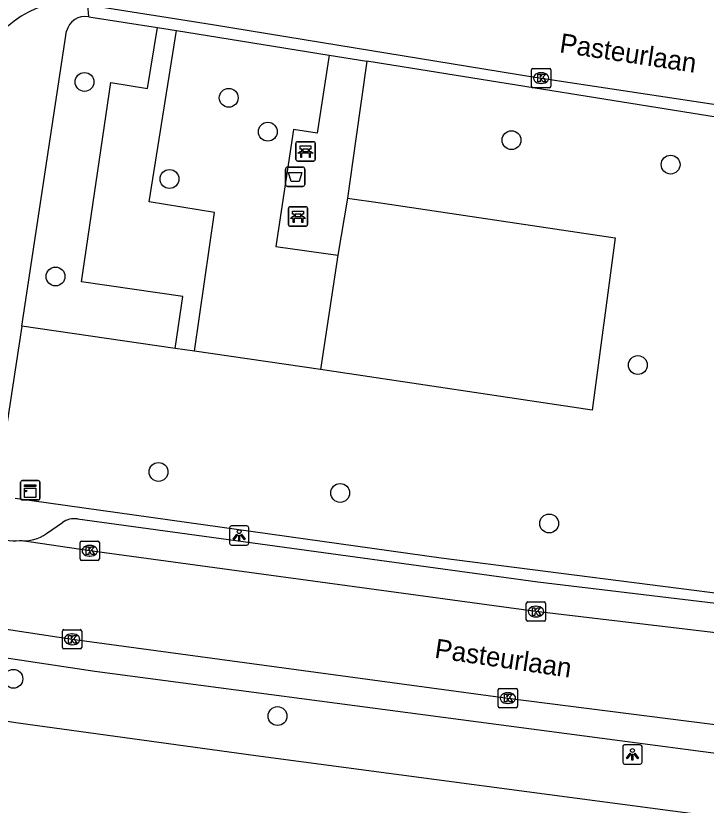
# Model space of a CAD drawing. Extents: x 161486 to 162249, y 379484 to 380829.
# Drawn here: x 162118.28 to 162154.09, y 380504.41 to 380545.34 of the extents above; entities that cross this region are included whole.
import ezdxf

# ---------------------------------------------------------------- set-up
doc = ezdxf.new("R2010")
doc.units = 0
for name, color, linetype in [('IMGEO_Afvalbak', 7, 'Continuous'), ('IMGEO_Bank', 7, 'Continuous'), ('IMGEO_Boom', 7, 'Continuous'), ('IMGEO_Groenvoorziening', 7, 'Continuous'), ('IMGEO_Kast', 7, 'Continuous'), ('IMGEO_Kolk', 7, 'Continuous'), ('IMGEO_Lichtpunt', 7, 'Continuous'), ('IMGEO_Openbare_ruimte_label', 7, 'Continuous'), ('IMGEO_Rijbaan_lokaal_open', 7, 'Continuous'), ('IMGEO_Voetpad_halfverhard', 7, 'Continuous'), ('IMGEO_Voetpad_open', 7, 'Continuous')]:
    doc.layers.add(name, color=color, linetype=linetype)

msp = doc.modelspace()

# ---------------------------------------------------------------- linework, layer by layer
at = {"layer": 'IMGEO_Afvalbak'}
for p, q in [((162132.277, 380536.6), (162132.277, 380537.4)), ((162132.277, 380537.4), (162132.277, 380536.6)), ((162132.377, 380537.5), (162133.167, 380537.5)), ((162133.167, 380537.5), (162132.377, 380537.5)), ((162133.267, 380537.4), (162133.267, 380536.6)), ((162133.267, 380536.6), (162133.267, 380537.4)), ((162133.167, 380536.5), (162132.377, 380536.5)), ((162132.377, 380536.5), (162133.167, 380536.5))]:
    msp.add_line(p, q, dxfattribs=at)
msp.add_lwpolyline([(162132.42, 380537.214), (162133.124, 380537.214), (162132.975, 380536.744), (162132.569, 380536.744), (162132.42, 380537.214)], dxfattribs=at)
for centre, start, end in [((162132.377, 380537.4), 90, 180), ((162132.377, 380537.4), 90, 180), ((162133.167, 380537.4), 0, 90), ((162133.167, 380537.4), 360, 90), ((162132.377, 380536.6), 180, 270), ((162132.377, 380536.6), 180, 270), ((162133.167, 380536.6), 270, 0), ((162133.167, 380536.6), 270, 0)]:
    msp.add_arc(centre, 0.1, start, end, dxfattribs=at)
at = {"layer": 'IMGEO_Bank'}
for p, q in [((162132.81, 380537.89), (162132.81, 380538.731)), ((162132.81, 380538.731), (162132.81, 380537.89)), ((162132.885, 380538.815), (162133.726, 380538.815)), ((162133.726, 380538.815), (162132.885, 380538.815)), ((162133.451, 380538.433), (162133.169, 380538.433)), ((162133.81, 380538.74), (162133.81, 380537.899)), ((162133.81, 380537.899), (162133.81, 380538.74)), ((162133.507, 380538.213), (162133.114, 380538.213)), ((162133.119, 380538.321), (162133.119, 380538.427)), ((162133.163, 380538.427), (162133.163, 380538.321)), ((162133.169, 380538.315), (162133.451, 380538.315)), ((162133.457, 380538.321), (162133.457, 380538.427)), ((162133.501, 380538.427), (162133.501, 380538.321)), ((162133.735, 380537.815), (162132.894, 380537.815)), ((162132.894, 380537.815), (162133.735, 380537.815)), ((162132.42, 380534.513), (162132.42, 380535.354)), ((162132.42, 380535.354), (162132.42, 380534.513)), ((162132.495, 380535.438), (162133.336, 380535.438)), ((162133.336, 380535.438), (162132.495, 380535.438)), ((162133.42, 380535.363), (162133.42, 380534.522)), ((162133.42, 380534.522), (162133.42, 380535.363)), ((162133.117, 380534.836), (162132.724, 380534.836)), ((162132.729, 380534.944), (162132.729, 380535.05)), ((162132.773, 380535.05), (162132.773, 380534.944)), ((162133.061, 380535.056), (162132.779, 380535.056)), ((162132.779, 380534.938), (162133.061, 380534.938)), ((162133.067, 380534.944), (162133.067, 380535.05)), ((162133.111, 380535.05), (162133.111, 380534.944)), ((162133.345, 380534.438), (162132.504, 380534.438)), ((162132.504, 380534.438), (162133.345, 380534.438))]:
    msp.add_line(p, q, dxfattribs=at)
for points in [[(162133.113, 380538.433), (162133.027, 380538.433), (162133.027, 380538.594), (162133.59, 380538.594), (162133.59, 380538.433), (162133.507, 380538.433)], [(162133.057, 380538.213), (162132.915, 380538.213), (162133.027, 380538.315), (162133.113, 380538.315)], [(162133.107, 380538.206), (162133.107, 380537.999), (162133.064, 380537.999), (162133.064, 380538.206)], [(162133.507, 380538.315), (162133.59, 380538.315), (162133.702, 380538.213), (162133.563, 380538.213)], [(162133.557, 380538.206), (162133.557, 380537.999), (162133.513, 380537.999), (162133.513, 380538.206)], [(162132.723, 380535.056), (162132.637, 380535.056), (162132.637, 380535.217), (162133.2, 380535.217), (162133.2, 380535.056), (162133.117, 380535.056)], [(162132.667, 380534.836), (162132.525, 380534.836), (162132.637, 380534.938), (162132.723, 380534.938)], [(162132.717, 380534.829), (162132.717, 380534.622), (162132.674, 380534.622), (162132.674, 380534.829)], [(162133.117, 380534.938), (162133.2, 380534.938), (162133.312, 380534.836), (162133.173, 380534.836)], [(162133.167, 380534.829), (162133.167, 380534.622), (162133.123, 380534.622), (162133.123, 380534.829)]]:
    msp.add_lwpolyline(points, dxfattribs=at)
for centre, radius, start, end in [((162132.888, 380538.737), 0.0779, 92.4484, 184.2845), ((162132.888, 380538.737), 0.0779, 92.4484, 184.2845), ((162133.112, 380538.426), 0.00671, 2.8957, 87.1043), ((162133.169, 380538.426), 0.00671, 92.8957, 177.1043), ((162133.451, 380538.426), 0.00671, 2.8957, 87.1043), ((162133.508, 380538.426), 0.00671, 92.8957, 177.1043), ((162133.732, 380538.737), 0.0779, 2.4484, 94.2845), ((162133.732, 380538.737), 0.0779, 2.4484, 94.2845), ((162133.057, 380538.206), 0.00671, 2.8957, 87.1043), ((162133.114, 380538.206), 0.00671, 92.8957, 177.1043), ((162133.112, 380538.322), 0.00671, 272.8957, 357.1043), ((162133.169, 380538.322), 0.00671, 182.8957, 267.1043), ((162133.451, 380538.322), 0.00671, 272.8957, 357.1043), ((162133.508, 380538.322), 0.00671, 182.8957, 267.1043), ((162133.506, 380538.206), 0.00671, 2.8957, 87.1043), ((162133.563, 380538.206), 0.00671, 92.8957, 177.1043), ((162132.888, 380537.893), 0.0779, 182.4484, 274.2845), ((162132.888, 380537.893), 0.0779, 182.4484, 274.2845), ((162133.732, 380537.893), 0.0779, 272.4484, 4.2845), ((162133.732, 380537.893), 0.0779, 272.4484, 4.2845), ((162132.498, 380535.36), 0.0779, 92.4484, 184.2845), ((162132.498, 380535.36), 0.0779, 92.4484, 184.2845), ((162133.342, 380535.36), 0.0779, 2.4484, 94.2845), ((162133.342, 380535.36), 0.0779, 2.4484, 94.2845), ((162132.667, 380534.829), 0.00671, 2.8957, 87.1043), ((162132.724, 380534.829), 0.00671, 92.8957, 177.1043), ((162132.722, 380535.049), 0.00671, 2.8957, 87.1043), ((162132.722, 380534.945), 0.00671, 272.8957, 357.1043), ((162132.779, 380535.049), 0.00671, 92.8957, 177.1043), ((162132.779, 380534.945), 0.00671, 182.8957, 267.1043), ((162133.061, 380535.049), 0.00671, 2.8957, 87.1043), ((162133.061, 380534.945), 0.00671, 272.8957, 357.1043), ((162133.118, 380535.049), 0.00671, 92.8957, 177.1043), ((162133.118, 380534.945), 0.00671, 182.8957, 267.1043), ((162133.116, 380534.829), 0.00671, 2.8957, 87.1043), ((162133.173, 380534.829), 0.00671, 92.8957, 177.1043), ((162132.498, 380534.516), 0.0779, 182.4484, 274.2845), ((162132.498, 380534.516), 0.0779, 182.4484, 274.2845), ((162133.342, 380534.516), 0.0779, 272.4484, 4.2845), ((162133.342, 380534.516), 0.0779, 272.4484, 4.2845)]:
    msp.add_arc(centre, radius, start, end, dxfattribs=at)
at = {"layer": 'IMGEO_Boom'}
for centre in [(162121.85, 380541.913), (162129.326, 380541.092), (162131.352, 380539.336), (162143.994, 380538.895), (162152.243, 380537.627), (162126.254, 380536.882), (162120.345, 380531.826), (162150.546, 380527.235), (162125.687, 380521.694), (162135.108, 380520.603), (162145.943, 380519.022), (162118.16, 380510.967), (162131.858, 380509.033)]:
    msp.add_circle(centre, 0.489, dxfattribs=at)
at = {"layer": 'IMGEO_Groenvoorziening'}
for points in [[(162126.557, 380528.091), (162118.593, 380529.245)], [(162134.092, 380527), (162127.547, 380527.948)]]:
    msp.add_lwpolyline(points, dxfattribs=at)
at = {"layer": 'IMGEO_Kast'}
for p, q in [((162118.611, 380521.241), (162119.452, 380521.241)), ((162119.452, 380521.241), (162118.611, 380521.241)), ((162118.536, 380520.316), (162118.536, 380521.157)), ((162118.536, 380521.157), (162118.536, 380520.316)), ((162119.536, 380521.166), (162119.536, 380520.325)), ((162119.536, 380520.325), (162119.536, 380521.166)), ((162119.461, 380520.241), (162118.62, 380520.241)), ((162118.62, 380520.241), (162119.461, 380520.241))]:
    msp.add_line(p, q, dxfattribs=at)
for points in [[(162118.731, 380521.031), (162119.331, 380521.031), (162119.331, 380520.946), (162118.731, 380520.946), (162118.731, 380521.031)], [(162118.731, 380520.856), (162119.331, 380520.856), (162119.331, 380520.367), (162118.731, 380520.367), (162118.731, 380520.856)]]:
    msp.add_lwpolyline(points, dxfattribs=at)
msp.add_circle((162118.815, 380520.705), 0.0377, dxfattribs=at)
for centre, start, end in [((162118.614, 380521.163), 92.4484, 184.2845), ((162118.614, 380521.163), 92.4484, 184.2845), ((162119.458, 380521.163), 2.4484, 94.2845), ((162119.458, 380521.163), 2.4484, 94.2845), ((162118.614, 380520.319), 182.4484, 274.2845), ((162118.614, 380520.319), 182.4484, 274.2845), ((162119.458, 380520.319), 272.4484, 4.2845), ((162119.458, 380520.319), 272.4484, 4.2845)]:
    msp.add_arc(centre, 0.0779, start, end, dxfattribs=at)
at = {"layer": 'IMGEO_Kolk'}
for p, q in [((162145.029, 380541.689), (162145.029, 380542.541)), ((162145.104, 380542.615), (162145.956, 380542.615)), ((162146.03, 380542.541), (162146.03, 380541.689)), ((162145.517, 380542.395), (162145.542, 380542.395)), ((162145.54, 380541.835), (162145.515, 380541.835)), ((162145.956, 380541.615), (162145.104, 380541.615)), ((162121.62, 380517.181), (162121.62, 380518.033)), ((162121.695, 380518.107), (162122.547, 380518.107)), ((162122.621, 380518.033), (162122.621, 380517.181)), ((162122.108, 380517.887), (162122.133, 380517.887)), ((162122.131, 380517.327), (162122.106, 380517.327)), ((162122.547, 380517.107), (162121.695, 380517.107)), ((162144.759, 380514.025), (162144.759, 380514.877)), ((162144.834, 380514.951), (162145.686, 380514.951)), ((162145.247, 380514.731), (162145.272, 380514.731)), ((162145.76, 380514.877), (162145.76, 380514.025)), ((162145.686, 380513.951), (162144.834, 380513.951)), ((162145.27, 380514.171), (162145.245, 380514.171)), ((162120.779, 380513.514), (162121.631, 380513.514)), ((162120.704, 380512.588), (162120.704, 380513.44)), ((162121.192, 380513.294), (162121.217, 380513.294)), ((162121.705, 380513.44), (162121.705, 380512.588)), ((162121.215, 380512.734), (162121.19, 380512.734)), ((162121.631, 380512.514), (162120.779, 380512.514)), ((162143.301, 380509.54), (162143.301, 380510.392)), ((162143.376, 380510.466), (162144.228, 380510.466)), ((162143.789, 380510.246), (162143.814, 380510.246)), ((162144.302, 380510.392), (162144.302, 380509.54)), ((162144.228, 380509.466), (162143.376, 380509.466)), ((162143.812, 380509.686), (162143.787, 380509.686))]:
    msp.add_line(p, q, dxfattribs=at)
for points in [[(162145.029, 380541.689), (162145.029, 380542.541)], [(162145.104, 380542.615), (162145.956, 380542.615)], [(162146.03, 380542.541), (162146.03, 380541.689)], [(162145.35, 380542.315), (162145.473, 380542.315), (162145.473, 380542.164), (162145.603, 380542.315), (162145.767, 380542.315), (162145.621, 380542.164), (162145.774, 380541.915), (162145.622, 380541.915), (162145.537, 380542.079), (162145.473, 380542.012), (162145.473, 380541.915), (162145.35, 380541.915), (162145.35, 380542.315)], [(162145.956, 380541.615), (162145.104, 380541.615)], [(162121.62, 380517.181), (162121.62, 380518.033)], [(162121.695, 380518.107), (162122.547, 380518.107)], [(162122.621, 380518.033), (162122.621, 380517.181)], [(162121.941, 380517.807), (162122.064, 380517.807), (162122.064, 380517.656), (162122.194, 380517.807), (162122.358, 380517.807), (162122.212, 380517.656), (162122.365, 380517.407), (162122.213, 380517.407), (162122.128, 380517.571), (162122.064, 380517.504), (162122.064, 380517.407), (162121.941, 380517.407), (162121.941, 380517.807)], [(162122.547, 380517.107), (162121.695, 380517.107)], [(162144.759, 380514.025), (162144.759, 380514.877)], [(162144.834, 380514.951), (162145.686, 380514.951)], [(162145.76, 380514.877), (162145.76, 380514.025)], [(162145.08, 380514.651), (162145.203, 380514.651), (162145.203, 380514.5), (162145.333, 380514.651), (162145.497, 380514.651), (162145.351, 380514.5), (162145.504, 380514.251), (162145.352, 380514.251), (162145.267, 380514.415), (162145.203, 380514.348), (162145.203, 380514.251), (162145.08, 380514.251), (162145.08, 380514.651)], [(162145.686, 380513.951), (162144.834, 380513.951)], [(162120.779, 380513.514), (162121.631, 380513.514)], [(162120.704, 380512.588), (162120.704, 380513.44)], [(162121.025, 380513.214), (162121.148, 380513.214), (162121.148, 380513.063), (162121.278, 380513.214), (162121.442, 380513.214), (162121.296, 380513.063), (162121.449, 380512.814), (162121.297, 380512.814), (162121.212, 380512.978), (162121.148, 380512.911), (162121.148, 380512.814), (162121.025, 380512.814), (162121.025, 380513.214)], [(162121.705, 380513.44), (162121.705, 380512.588)], [(162121.631, 380512.514), (162120.779, 380512.514)], [(162143.301, 380509.54), (162143.301, 380510.392)], [(162143.376, 380510.466), (162144.228, 380510.466)], [(162144.302, 380510.392), (162144.302, 380509.54)], [(162143.622, 380510.166), (162143.745, 380510.166), (162143.745, 380510.015), (162143.875, 380510.166), (162144.039, 380510.166), (162143.893, 380510.015), (162144.046, 380509.766), (162143.894, 380509.766), (162143.809, 380509.93), (162143.745, 380509.863), (162143.745, 380509.766), (162143.622, 380509.766), (162143.622, 380510.166)], [(162144.228, 380509.466), (162143.376, 380509.466)]]:
    msp.add_lwpolyline(points, dxfattribs=at)
for centre, start, end in [((162145.106, 380542.539), 91.552, 178.448), ((162145.106, 380542.539), 91.552, 178.448), ((162145.954, 380542.539), 1.552, 88.448), ((162145.954, 380542.539), 1.552, 88.448), ((162145.106, 380541.691), 181.552, 268.448), ((162145.106, 380541.691), 181.552, 268.448), ((162145.954, 380541.691), 271.552, 358.448), ((162145.954, 380541.691), 271.552, 358.448), ((162121.697, 380518.031), 91.552, 178.448), ((162121.697, 380518.031), 91.552, 178.448), ((162122.545, 380518.031), 1.552, 88.448), ((162122.545, 380518.031), 1.552, 88.448), ((162121.697, 380517.183), 181.552, 268.448), ((162121.697, 380517.183), 181.552, 268.448), ((162122.545, 380517.183), 271.552, 358.448), ((162122.545, 380517.183), 271.552, 358.448), ((162144.836, 380514.875), 91.552, 178.448), ((162144.836, 380514.875), 91.552, 178.448), ((162145.684, 380514.875), 1.552, 88.448), ((162145.684, 380514.875), 1.552, 88.448), ((162144.836, 380514.027), 181.552, 268.448), ((162144.836, 380514.027), 181.552, 268.448), ((162145.684, 380514.027), 271.552, 358.448), ((162145.684, 380514.027), 271.552, 358.448), ((162120.781, 380513.438), 91.552, 178.448), ((162120.781, 380513.438), 91.552, 178.448), ((162121.629, 380513.438), 1.552, 88.448), ((162121.629, 380513.438), 1.552, 88.448), ((162120.781, 380512.59), 181.552, 268.448), ((162120.781, 380512.59), 181.552, 268.448), ((162121.629, 380512.59), 271.552, 358.448), ((162121.629, 380512.59), 271.552, 358.448), ((162143.378, 380510.39), 91.552, 178.448), ((162143.378, 380510.39), 91.552, 178.448), ((162144.226, 380510.39), 1.552, 88.448), ((162144.226, 380510.39), 1.552, 88.448), ((162143.378, 380509.542), 181.552, 268.448), ((162143.378, 380509.542), 181.552, 268.448), ((162144.226, 380509.542), 271.552, 358.448), ((162144.226, 380509.542), 271.552, 358.448)]:
    msp.add_arc(centre, 0.0765, start, end, dxfattribs=at)
for centre, major_axis, ratio, start_param, end_param in [((162145.516, 380542.115), (-0.387, 0.002), 0.722429, 4.712389, 7.853982), ((162145.541, 380542.115), (-0.39, 0.002), 0.717154, 1.570796, 4.712389), ((162122.107, 380517.607), (-0.387, 0.002), 0.722429, 4.712389, 7.853982), ((162122.132, 380517.607), (-0.39, 0.002), 0.717154, 1.570796, 4.712389), ((162145.246, 380514.451), (-0.387, 0.002), 0.722429, 4.712389, 7.853982), ((162145.271, 380514.451), (-0.39, 0.002), 0.717154, 1.570796, 4.712389), ((162121.191, 380513.014), (-0.387, 0.002), 0.722429, 4.712389, 7.853982), ((162121.216, 380513.014), (-0.39, 0.002), 0.717154, 1.570796, 4.712389), ((162143.788, 380509.966), (-0.387, 0.002), 0.722429, 4.712389, 7.853982), ((162143.813, 380509.966), (-0.39, 0.002), 0.717154, 1.570796, 4.712389)]:
    msp.add_ellipse(centre, major_axis=major_axis, ratio=ratio, start_param=start_param, end_param=end_param, dxfattribs=at)
at = {"layer": 'IMGEO_Lichtpunt'}
for p, q in [((162129.37, 380518.801), (162129.37, 380517.994)), ((162129.37, 380518.801), (162129.37, 380517.994)), ((162130.272, 380518.896), (162129.464, 380518.896)), ((162130.272, 380518.896), (162129.464, 380518.896)), ((162130.366, 380517.994), (162130.366, 380518.801)), ((162130.366, 380517.994), (162130.366, 380518.801)), ((162129.464, 380517.9), (162130.272, 380517.9)), ((162129.464, 380517.9), (162130.272, 380517.9)), ((162149.763, 380507.448), (162149.763, 380506.641)), ((162149.763, 380507.448), (162149.763, 380506.641)), ((162150.665, 380507.543), (162149.857, 380507.543)), ((162150.665, 380507.543), (162149.857, 380507.543)), ((162150.759, 380506.641), (162150.759, 380507.448)), ((162150.759, 380506.641), (162150.759, 380507.448)), ((162149.857, 380506.547), (162150.665, 380506.547)), ((162149.857, 380506.547), (162150.665, 380506.547))]:
    msp.add_line(p, q, dxfattribs=at)
for points in [[(162129.744, 380518.465), (162129.783, 380518.437), (162129.595, 380518.175), (162129.557, 380518.202), (162129.744, 380518.465)], [(162129.846, 380518.417), (162129.893, 380518.417), (162129.893, 380518.095), (162129.846, 380518.095), (162129.846, 380518.417)], [(162129.956, 380518.437), (162129.994, 380518.464), (162130.181, 380518.202), (162130.142, 380518.174), (162129.956, 380518.437)], [(162150.137, 380507.112), (162150.176, 380507.084), (162149.988, 380506.822), (162149.95, 380506.849), (162150.137, 380507.112)], [(162150.239, 380507.064), (162150.286, 380507.064), (162150.286, 380506.742), (162150.239, 380506.742), (162150.239, 380507.064)], [(162150.349, 380507.084), (162150.387, 380507.111), (162150.574, 380506.849), (162150.535, 380506.821), (162150.349, 380507.084)]]:
    msp.add_lwpolyline(points, dxfattribs=at)
for centre in [(162129.869, 380518.599), (162150.262, 380507.246)]:
    msp.add_circle(centre, 0.0994, dxfattribs=at)
for centre, start, end in [((162129.464, 380518.801), 90, 180), ((162129.464, 380518.801), 90, 180), ((162130.272, 380518.801), 0, 90), ((162130.272, 380518.801), 0, 90), ((162129.464, 380517.994), 180, 270), ((162129.464, 380517.994), 180, 270), ((162130.272, 380517.994), 270, 0), ((162130.272, 380517.994), 270, 360), ((162149.857, 380507.448), 90, 180), ((162149.857, 380507.448), 90, 180), ((162150.665, 380507.448), 0, 90), ((162150.665, 380507.448), 0, 90), ((162149.857, 380506.641), 180, 270), ((162149.857, 380506.641), 180, 270), ((162150.665, 380506.641), 270, 0), ((162150.665, 380506.641), 270, 360)]:
    msp.add_arc(centre, 0.0946, start, end, dxfattribs=at)
at = {"layer": 'IMGEO_Rijbaan_lokaal_open'}
for points in [[(162122.024, 380545.907), (162128.494, 380544.895), (162133.232, 380544.118), (162145.205, 380542.166), (162158.379, 380540.168), (162173.349, 380537.889), (162187.501, 380535.616), (162195.974, 380534.373), (162198.742, 380533.995), (162199.503, 380533.84)], [(162186.002, 380509.629), (162185.203, 380509.715), (162145.259, 380514.45), (162122.121, 380517.606), (162118.495, 380518.134)], [(162101.986, 380515.929), (162105.062, 380515.477), (162121.205, 380513.015), (162143.802, 380509.967), (162164.746, 380507.293)]]:
    msp.add_lwpolyline(points, dxfattribs=at)
for centre, radius, start, end in [((162121.006, 380541.371), 4.649, 77.3541, 166.2069), ((162118.2, 380522.79), 4.665, 255.414, 273.6281)]:
    msp.add_arc(centre, radius, start, end, dxfattribs=at)
at = {"layer": 'IMGEO_Voetpad_halfverhard'}
for points in [[(162126.557, 380528.091), (162126.941, 380530.781), (162121.7, 380531.553), (162123.219, 380541.882), (162125.11, 380541.581), (162125.627, 380544.734)], [(162127.547, 380527.948), (162128.59, 380535.15), (162125.2, 380535.69), (162126.615, 380544.579)], [(162135.493, 380535.894), (162137.203, 380535.639), (162149.365, 380533.826), (162148.178, 380524.899), (162134.092, 380527)], [(162134.987, 380532.924), (162134.092, 380527)], [(162127.547, 380527.948), (162126.557, 380528.091)]]:
    msp.add_lwpolyline(points, dxfattribs=at)
at = {"layer": 'IMGEO_Voetpad_open'}
for points in [[(162122.065, 380545.293), (162122.024, 380545.907)], [(162122.065, 380545.293), (162125.627, 380544.734)], [(162125.627, 380544.734), (162126.615, 380544.579)], [(162126.615, 380544.579), (162128.227, 380544.326), (162134.544, 380543.311)], [(162118.593, 380529.245), (162120.914, 380544.54)], [(162134.544, 380543.311), (162133.916, 380539.258), (162132.681, 380539.44), (162131.778, 380533.388), (162134.987, 380532.924)], [(162134.544, 380543.311), (162136.489, 380542.998)], [(162136.489, 380542.998), (162135.924, 380538.962), (162135.493, 380535.894)], [(162165.275, 380538.37), (162165.166, 380538.388), (162136.489, 380542.998)], [(162135.493, 380535.894), (162134.987, 380532.924)], [(162118.593, 380529.245), (162117.665, 380523.128)], [(162118.259, 380520.326), (162140.342, 380517.24), (162156.577, 380515.157), (162159.593, 380514.786)], [(162121.48, 380519.256), (162145.361, 380515.99), (162186.163, 380511.1), (162191.167, 380510.57), (162193.154, 380510.356)], [(162119.871, 380518.504), (162120.715, 380519.065)], [(162162.171, 380506.091), (162122.388, 380511.349), (162103.443, 380514.2)], [(162100.515, 380511.428), (162118.411, 380508.688), (162130.733, 380506.991), (162144.782, 380505.117), (162156.14, 380503.627), (162165.862, 380502.378)]]:
    msp.add_lwpolyline(points, dxfattribs=at)
for centre, radius, start, end in [((162121.882, 380544.317), 0.993, 79.3636, 167.0229), ((162121.32, 380518.268), 1.001, 80.8299, 127.2073), ((162118.707, 380520.088), 1.966, 263.7986, 306.3025)]:
    msp.add_arc(centre, radius, start, end, dxfattribs=at)

# ---------------------------------------------------------------- texts
at = {"layer": 'IMGEO_Openbare_ruimte_label'}
for rotation, p in [(351.3758, (162146.443, 380543.458)), (351.6024, (162139.965, 380512.064))]:
    msp.add_text('Pasteurlaan', height=1, rotation=rotation, dxfattribs=at).set_placement(p)

doc.saveas('drawing.dxf')
